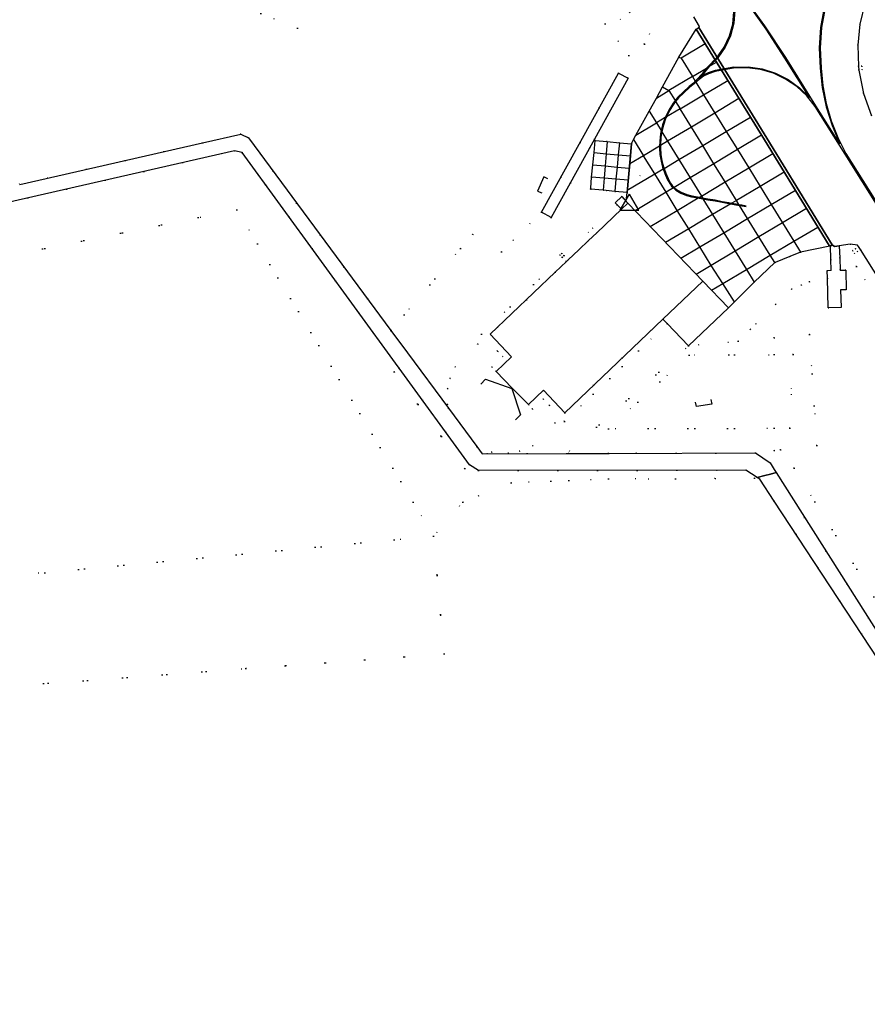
# Model space of a CAD drawing. Header units: metres. Extents: x 174791 to 179073, y 406431 to 409043.
# Tile 257 of 314: x 177377 to 177515, y 408025 to 408185. Entities that reach past the tile are written whole.
import ezdxf

# ---------------------------------------------------------------- set-up
doc = ezdxf.new("R2010")
doc.units = ezdxf.units.M
doc.linetypes.add('DOT', pattern=[6.35, 0, -6.35])
doc.layers.get('0').update_dxf_attribs({"color": 254})
for name, color, linetype in [('meetpunt_NAP-meting', 254, 'Continuous'), ('panden', 254, 'Continuous'), ('scheiding_grondkering', 254, 'Continuous'), ('scheiding_hek', 254, 'Continuous'), ('scheiding_muur', 254, 'Continuous'), ('terreindeelbegroeid', 254, 'DOT'), ('terreindeelonbegroeid', 254, 'DOT'), ('waterdeel', 254, 'Continuous'), ('wegdeel_opstelplaats', 254, 'Continuous'), ('wegdeel_platform_vliegverkeer', 254, 'Continuous'), ('wegdeel_rolbaan', 254, 'Continuous'), ('wegdeel_voetpad', 254, 'Continuous'), ('weginrichtingselement_markering_vliegtuigverharding', 254, 'Continuous'), ('weginrichtingselement_voeg_vliegtuigverharding', 254, 'Continuous')]:
    doc.layers.add(name, color=color, linetype=linetype)
doc.styles.add('MONOTXT', font='monotxt', dxfattribs={"height": 0.2})

# ---------------------------------------------------------------- blocks, each defined once
blk = doc.blocks.new('092')
at = {"color": 0, "linetype": 'Continuous'}
for p, q in [((-1.5, -0.862), (0, 1.732)), ((1.5, -0.862), (0, 1.732)), ((-1.5, -0.862), (1.5, -0.862))]:
    blk.add_line(p, q, dxfattribs=at)
at = {"color": 0, "linetype": 'Continuous', "style": 'MONOTXT', "width": 0.76}
blk.add_attdef('TAG00', (2, 3), '', height=2.5, dxfattribs=at)

msp = doc.modelspace()

# ---------------------------------------------------------------- linework, layer by layer
at = {"layer": 'panden'}
msp.add_polyline3d([(177464.368, 408143.874, 0), (177466.188, 408145.608, 0), (177466.48, 408145.887, 0), (177468.205, 408147.53, 0), (177469.777, 408149.028, 0), (177471.123, 408150.31, 0), (177475.148, 408154.144, 0), (177476.17, 408155.118, 0), (177477.566, 408153.666, 0), (177487.062, 408143.789, 0), (177488.371, 408142.428, 0), (177481.887, 408136.25, 0), (177465.926, 408121.045, 0), (177462.46, 408124.683, 0), (177460.003, 408122.349, 0), (177457.371, 408125.052, 0), (177454.739, 408127.756, 0), (177457.249, 408130.153, 0), (177453.783, 408133.791, 0)], close=True, dxfattribs=at)
at = {"layer": 'scheiding_grondkering'}
msp.add_polyline3d([(177452.253, 408125.707, 0), (177453.041, 408126.513, 0), (177457.33, 408125, 0), (177458.716, 408120.683, 0), (177457.926, 408119.876, 0)], dxfattribs=at)
at = {"layer": 'scheiding_hek'}
for p, q in [((177499.382, 408111.053), (177498.458, 408110.82)), ((177500.325, 408111.291), (177499.382, 408111.053)), ((177498.458, 408110.82), (177497.229, 408110.511))]:
    msp.add_line(p, q, dxfattribs=at)
at = {"layer": 'scheiding_muur'}
for points in [[(177463.178, 408159.083, 0), (177462.491, 408159.403, 0), (177461.468, 408157.073, 0), (177462.186, 408156.791, 0)], [(177489.669, 408123.211, 0), (177489.825, 408122.443, 0), (177487.351, 408122.041, 0), (177487.209, 408122.772, 0)]]:
    msp.add_polyline3d(points, dxfattribs=at)
at = {"layer": 'terreindeelbegroeid'}
for points in [[(177400.548, 408192.269, 0), (177422.46, 408183.603, 0), (177446.865, 408201.794, 0), (177451.893, 408203.202, 0), (177466.836, 408191.834, 0), (177476.351, 408179.155, 0), (177474.642, 408176.296, 0), (177462.131, 408153.678, 0), (177455.639, 408147.229, 0), (177450.914, 408150.078, 0), (177448.949, 408147.759, 0), (177439.787, 408136.942, 0), (177437.647, 408134.416, 0), (177414.443, 408165.752, 0), (177413.214, 408166.364, 0), (177406.96, 408164.954, 0), (177377.238, 408158.173, 0), (177374.18, 408172.277, 0), (177372.573, 408172.009, 0), (177370.438, 408190.213, 0), (177378.671, 408218, 0), (177393.982, 408221.424, 0)], [(177478.879, 408180.994, 0), (177476.455, 408186.172, 0), (177474.989, 408185, 0), (177473.529, 408186.849, 0), (177470.071, 408191.886, 0), (177461.603, 408198.624, 0), (177452.167, 408206.134, 0), (177445.605, 408204.297, 0), (177437.388, 408207.371, 0), (177437.4, 408207.406, 0), (177438.53, 408210.496, 0), (177442.21, 408212.052, 0), (177445.038, 408213.249, 0), (177456.858, 408208.672, 0), (177458.66, 408207.834, 0), (177462.153, 408205.941, 0), (177464.626, 408204.348, 0), (177467.099, 408202.755, 0), (177471.78, 408199.103, 0), (177475.854, 408195.772, 0), (177477.684, 408193.934, 0), (177481.026, 408190.245, 0), (177482.474, 408188.474, 0)], [(177470.858, 408165.334, 0), (177470.685, 408163.347, 0), (177470.495, 408161.353, 0), (177470.287, 408159.367, 0), (177470.138, 408157.579, 0), (177470.126, 408157.427, 0), (177472.143, 408157.23, 0), (177472.63, 408157.183, 0), (177474.065, 408157.043, 0), (177476.054, 408156.849, 0), (177475.91, 408155.387, 0), (177475.509, 408155.802, 0), (177475.177, 408156.232, 0), (177474.099, 408155.196, 0), (177474.441, 408154.853, 0), (177465.78, 408146.601, 0), (177465.418, 408146.97, 0), (177465.119, 408146.696, 0), (177465.487, 408146.322, 0), (177452.369, 408133.825, 0), (177454.998, 408131.066, 0), (177451.712, 408132.225, 0), (177448.076, 408128.508, 0), (177447.257, 408126.63, 0), (177446.845, 408124.965, 0), (177446.82, 408122.392, 0), (177446.997, 408121.791, 0), (177440.345, 408130.773, 0), (177437.647, 408134.416, 0), (177439.787, 408136.942, 0), (177448.949, 408147.759, 0), (177450.914, 408150.078, 0), (177455.639, 408147.229, 0), (177462.131, 408153.678, 0), (177463.72, 408152.776, 0), (177470.737, 408165.509, 0), (177470.771, 408165.491, 0)], [(177444.584, 408100.962, 0), (177374.921, 408094.408, 0), (177294.181, 408086.714, 0), (177273.067, 408120.234, 0), (177271.96, 408125.731, 0), (177285.366, 408128.431, 0), (177343.396, 408140.117, 0), (177412.586, 408154.049, 0)], [(177508.658, 408142.942, 0), (177505.746, 408142.343, 0), (177504.41, 408141.804, 0), (177502.839, 408141.172, 0), (177500.239, 408138.674, 0), (177497.014, 408135.504, 0), (177496.107, 408134.587, 0), (177494.154, 408132.668, 0), (177486.035, 408131.895, 0), (177492.552, 408138.103, 0), (177493.484, 408139.045, 0), (177496.755, 408142.26, 0), (177500.073, 408145.448, 0), (177500.148, 408145.478, 0), (177502.542, 408146.442, 0), (177504.296, 408147.149, 0), (177509.04, 408148.126, 0), (177509.151, 408148.193, 0), (177509.221, 408145.971, 0), (177509.278, 408144.198, 0), (177508.627, 408144.163, 0)], [(177513.705, 408148.051, 0), (177513.205, 408147.722, 0), (177512.715, 408147.399, 0), (177513.035, 408146.915, 0), (177513.524, 408147.238, 0), (177514.014, 408147.561, 0), (177539.543, 408107.067, 0), (177539.05, 408106.76, 0), (177539.36, 408106.269, 0), (177539.85, 408106.579, 0), (177541.69, 408103.662, 0), (177539.936, 408102.693, 0), (177537.851, 408106, 0), (177525.086, 408126.247, 0), (177513.366, 408144.84, 0), (177511.642, 408144.146, 0), (177511.641, 408144.234, 0), (177510.727, 408144.207, 0), (177510.654, 408146.177, 0), (177510.579, 408148.186, 0), (177512.346, 408148.44, 0), (177513.539, 408148.314, 0)], [(177486.035, 408131.895, 0), (177466.245, 408114.407, 0), (177452.494, 408114.368, 0), (177451.623, 408115.544, 0), (177454.027, 408114.611, 0), (177456.745, 408114.455, 0), (177458.573, 408114.809, 0), (177460.716, 408115.655, 0), (177464.337, 408119.357, 0), (177463.412, 408122.235, 0), (177465.892, 408119.631, 0), (177482.577, 408135.526, 0)], [(177503.056, 408130.501, 0), (177500, 408130.483, 0), (177486.177, 408130.402, 0), (177473.02, 408118.426, 0), (177473.031, 408114.426, 0), (177466.245, 408114.407, 0), (177486.035, 408131.895, 0), (177494.154, 408132.668, 0), (177500, 408133.224, 0), (177505.758, 408133.772, 0)], [(177496.923, 408114.493, 0), (177473.031, 408114.426, 0), (177473.02, 408118.426, 0), (177500, 408118.502, 0), (177502.539, 408118.509, 0), (177503.056, 408130.501, 0), (177505.758, 408133.772, 0), (177506.912, 408115.722, 0), (177501.027, 408114.998, 0), (177500, 408114.872, 0)], [(177454.998, 408131.066, 0), (177455.838, 408130.184, 0), (177454.049, 408128.48, 0), (177454.739, 408127.756, 0), (177457.371, 408125.052, 0), (177460.003, 408122.349, 0), (177460.693, 408121.625, 0), (177462.423, 408123.273, 0), (177463.412, 408122.235, 0), (177464.337, 408119.357, 0), (177460.716, 408115.655, 0), (177458.573, 408114.809, 0), (177456.745, 408114.455, 0), (177454.027, 408114.611, 0), (177451.623, 408115.544, 0), (177446.997, 408121.791, 0), (177446.82, 408122.392, 0), (177446.845, 408124.965, 0), (177447.257, 408126.63, 0), (177448.076, 408128.508, 0), (177451.712, 408132.225, 0)], [(177473.02, 408118.426, 0), (177486.177, 408130.402, 0), (177500, 408130.483, 0), (177503.056, 408130.501, 0), (177502.539, 408118.509, 0), (177500, 408118.502, 0)], [(177450.446, 408112.537, 0), (177449.637, 408111.949, 0), (177438.179, 408127.697, 0), (177438.987, 408128.286, 0)], [(177303.929, 408071.237, 0), (177294.181, 408086.714, 0), (177374.921, 408094.408, 0), (177444.584, 408100.962, 0), (177446.277, 408081.801, 0), (177414.017, 408079.407, 0)]]:
    msp.add_polyline3d(points, close=True, dxfattribs=at)
for points in [[(177446.865, 408201.794, 0), (177422.46, 408183.603, 0), (177400.548, 408192.269, 0)], [(177476.455, 408186.172, 0), (177478.879, 408180.994, 0), (177476.21, 408175.44, 0), (177474.642, 408176.296, 0), (177476.351, 408179.155, 0), (177466.836, 408191.834, 0)], [(177486.92, 408185.455, 0), (177487.848, 408183.858, 0), (177487.73, 408183.716, 0), (177487.279, 408183.441, 0), (177484.494, 408178.882, 0), (177481.832, 408174.07, 0), (177480.842, 408172.222, 0), (177479.665, 408170.097, 0), (177477.496, 408166.167, 0), (177477.082, 408165.48, 0), (177476.816, 408164.962, 0), (177476.809, 408164.888, 0), (177476.796, 408164.755, 0), (177474.801, 408164.949, 0), (177472.823, 408165.136, 0), (177470.858, 408165.334, 0), (177470.771, 408165.491, 0), (177470.737, 408165.509, 0), (177476.21, 408175.44, 0), (177478.879, 408180.994, 0), (177482.474, 408188.474, 0)], [(177515.843, 408169.334, 0), (177514.514, 408172.979, 0), (177513.752, 408176.783, 0), (177514.328, 408176.847, 0), (177514.264, 408177.423, 0), (177513.688, 408177.356, 0), (177513.576, 408180.8, 0), (177513.929, 408184.228, 0), (177514.738, 408187.578, 0)], [(177353.407, 408150.223, 0), (177412.182, 408163.658, 0), (177413.459, 408163.371, 0), (177438.399, 408129.094, 0), (177438.987, 408128.286, 0), (177438.179, 408127.697, 0), (177449.637, 408111.949, 0), (177450.446, 408112.537, 0), (177451.907, 408111.618, 0), (177495.369, 408111.69, 0), (177497.229, 408110.511, 0), (177496.805, 408110.404, 0), (177483.926, 408110.288, 0), (177473.031, 408110.274, 0), (177457.204, 408109.632, 0), (177451.906, 408107.524, 0), (177449.329, 408106.499, 0), (177444.584, 408100.962, 0), (177412.586, 408154.049, 0), (177343.396, 408140.117, 0)], [(177519.619, 408085.593, 0), (177503.229, 408112.022, 0), (177500.325, 408111.291, 0), (177500, 408111.803, 0), (177499.318, 408112.877, 0), (177496.923, 408114.493, 0), (177500, 408114.872, 0), (177501.027, 408114.998, 0), (177506.912, 408115.722, 0), (177505.758, 408133.772, 0), (177500, 408133.224, 0), (177494.154, 408132.668, 0), (177496.107, 408134.587, 0), (177497.014, 408135.504, 0), (177500.239, 408138.674, 0), (177502.839, 408141.172, 0), (177504.41, 408141.804, 0), (177505.746, 408142.343, 0), (177508.658, 408142.942, 0), (177508.778, 408138.097, 0), (177510.862, 408138.132, 0), (177510.8, 408141.003, 0), (177511.691, 408141.022, 0), (177511.642, 408144.146, 0), (177513.366, 408144.84, 0), (177525.086, 408126.247, 0)], [(177522.233, 408076.793, 0), (177500.325, 408111.291, 0), (177503.229, 408112.022, 0), (177519.619, 408085.593, 0)], [(177303.929, 408071.237, 0), (177414.017, 408079.407, 0), (177446.277, 408081.801, 0), (177444.584, 408100.962, 0), (177449.329, 408106.499, 0), (177451.906, 408107.524, 0), (177457.204, 408109.632, 0), (177473.031, 408110.274, 0), (177483.926, 408110.288, 0), (177496.805, 408110.404, 0), (177497.229, 408110.511, 0), (177497.634, 408110.254, 0), (177500, 408106.655, 0), (177520.81, 408074.994, 0)]]:
    msp.add_polyline3d(points, dxfattribs=at)
at = {"layer": 'terreindeelonbegroeid'}
for points in [[(177513.752, 408176.783, 0), (177513.688, 408177.356, 0), (177514.264, 408177.423, 0), (177514.328, 408176.847, 0)], [(177475.148, 408154.144, 0), (177471.123, 408150.31, 0), (177469.777, 408149.028, 0), (177468.205, 408147.53, 0), (177466.48, 408145.887, 0), (177465.78, 408146.601, 0), (177474.441, 408154.853, 0)], [(177514.014, 408147.561, 0), (177513.524, 408147.238, 0), (177513.205, 408147.722, 0), (177513.705, 408148.051, 0)], [(177466.188, 408145.608, 0), (177464.368, 408143.874, 0), (177453.783, 408133.791, 0), (177457.249, 408130.153, 0), (177454.739, 408127.756, 0), (177454.049, 408128.48, 0), (177455.838, 408130.184, 0), (177454.998, 408131.066, 0), (177452.369, 408133.825, 0), (177465.487, 408146.322, 0)], [(177465.78, 408146.601, 0), (177466.48, 408145.887, 0), (177466.188, 408145.608, 0), (177465.487, 408146.322, 0), (177465.119, 408146.696, 0), (177465.418, 408146.97, 0)], [(177513.524, 408147.238, 0), (177513.035, 408146.915, 0), (177512.715, 408147.399, 0), (177513.205, 408147.722, 0)], [(177482.577, 408135.526, 0), (177465.892, 408119.631, 0), (177463.412, 408122.235, 0), (177462.423, 408123.273, 0), (177460.693, 408121.625, 0), (177460.003, 408122.349, 0), (177462.46, 408124.683, 0), (177465.926, 408121.045, 0), (177481.887, 408136.25, 0)]]:
    msp.add_polyline3d(points, close=True, dxfattribs=at)
at = {"layer": 'waterdeel'}
msp.add_polyline3d([(177377.238, 408158.173, 0), (177406.96, 408164.954, 0), (177413.214, 408166.364, 0), (177414.443, 408165.752, 0), (177437.647, 408134.416, 0), (177440.345, 408130.773, 0), (177446.997, 408121.791, 0), (177451.623, 408115.544, 0), (177452.494, 408114.368, 0), (177466.245, 408114.407, 0), (177473.031, 408114.426, 0), (177496.923, 408114.493, 0), (177499.318, 408112.877, 0), (177500, 408111.803, 0), (177500.325, 408111.291, 0), (177499.382, 408111.053, 0), (177498.458, 408110.82, 0), (177497.229, 408110.511, 0), (177495.369, 408111.69, 0), (177451.907, 408111.618, 0), (177450.446, 408112.537, 0), (177438.987, 408128.286, 0), (177438.399, 408129.094, 0), (177413.459, 408163.371, 0), (177412.182, 408163.658, 0), (177353.407, 408150.223, 0)], dxfattribs=at)
msp.add_polyline3d([(177553.998, 408025.073, 0), (177553.223, 408024.807, 0), (177552.463, 408025.113, 0), (177520.81, 408074.994, 0), (177500, 408106.655, 0), (177497.634, 408110.254, 0), (177497.229, 408110.511, 0), (177498.458, 408110.82, 0), (177499.382, 408111.053, 0), (177500.325, 408111.291, 0), (177522.233, 408076.793, 0), (177554.36, 408026.38, 0), (177554.387, 408025.669, 0)], close=True, dxfattribs=at)
at = {"layer": 'wegdeel_opstelplaats'}
for points in [[(177476.796, 408164.755, 0), (177476.054, 408156.849, 0), (177474.065, 408157.043, 0), (177472.63, 408157.183, 0), (177472.143, 408157.23, 0), (177470.126, 408157.427, 0), (177470.138, 408157.579, 0), (177470.287, 408159.367, 0), (177470.495, 408161.353, 0), (177470.685, 408163.347, 0), (177470.858, 408165.334, 0), (177472.823, 408165.136, 0), (177474.801, 408164.949, 0)], [(177475.91, 408155.387, 0), (177476.17, 408155.118, 0), (177475.148, 408154.144, 0), (177474.441, 408154.853, 0), (177474.099, 408155.196, 0), (177475.177, 408156.232, 0), (177475.509, 408155.802, 0)], [(177510.579, 408148.186, 0), (177510.654, 408146.177, 0), (177510.727, 408144.207, 0), (177511.641, 408144.234, 0), (177511.642, 408144.146, 0), (177511.691, 408141.022, 0), (177510.8, 408141.003, 0), (177510.862, 408138.132, 0), (177508.778, 408138.097, 0), (177508.658, 408142.942, 0), (177508.627, 408144.163, 0), (177509.278, 408144.198, 0), (177509.221, 408145.971, 0), (177509.151, 408148.193, 0), (177509.445, 408148.369, 0), (177509.775, 408148.071, 0)], [(177492.552, 408138.103, 0), (177486.035, 408131.895, 0), (177482.577, 408135.526, 0), (177481.887, 408136.25, 0), (177488.371, 408142.428, 0)]]:
    msp.add_polyline3d(points, close=True, dxfattribs=at)
at = {"layer": 'wegdeel_platform_vliegverkeer'}
for points in [[(177508.942, 408148.256, 0), (177508.96, 408148.226, 0), (177509.04, 408148.126, 0), (177504.296, 408147.149, 0), (177502.542, 408146.442, 0), (177500.148, 408145.478, 0), (177500.073, 408145.448, 0), (177496.755, 408142.26, 0), (177493.484, 408139.045, 0), (177492.552, 408138.103, 0), (177488.371, 408142.428, 0), (177487.062, 408143.789, 0), (177477.566, 408153.666, 0), (177476.17, 408155.118, 0), (177475.91, 408155.387, 0), (177476.054, 408156.849, 0), (177476.796, 408164.755, 0), (177476.809, 408164.888, 0), (177476.816, 408164.962, 0), (177477.082, 408165.48, 0), (177477.496, 408166.167, 0), (177479.665, 408170.097, 0), (177480.842, 408172.222, 0), (177481.832, 408174.07, 0), (177484.494, 408178.882, 0), (177487.279, 408183.441, 0), (177498.392, 408165.427, 0)], [(177509.445, 408148.369, 0), (177509.151, 408148.193, 0), (177509.04, 408148.126, 0), (177508.96, 408148.226, 0), (177508.942, 408148.256, 0), (177498.392, 408165.427, 0), (177487.279, 408183.441, 0), (177487.73, 408183.716, 0), (177498.803, 408165.708, 0)]]:
    msp.add_polyline3d(points, close=True, dxfattribs=at)
at = {"layer": 'wegdeel_rolbaan'}
for points in [[(177514.738, 408187.578, 0), (177513.929, 408184.228, 0), (177513.576, 408180.8, 0), (177513.688, 408177.356, 0), (177513.752, 408176.783, 0), (177514.514, 408172.979, 0), (177515.843, 408169.334, 0)], [(177539.543, 408107.067, 0), (177514.014, 408147.561, 0), (177513.705, 408148.051, 0), (177513.539, 408148.314, 0), (177512.346, 408148.44, 0), (177510.579, 408148.186, 0), (177509.775, 408148.071, 0), (177509.445, 408148.369, 0), (177498.803, 408165.708, 0), (177487.73, 408183.716, 0), (177487.848, 408183.858, 0), (177486.92, 408185.455, 0)]]:
    msp.add_polyline3d(points, dxfattribs=at)
at = {"layer": 'wegdeel_voetpad'}
msp.add_polyline3d([(177476.21, 408175.44, 0), (177470.737, 408165.509, 0), (177463.72, 408152.776, 0), (177462.131, 408153.678, 0), (177474.642, 408176.296, 0)], close=True, dxfattribs=at)
at = {"layer": 'weginrichtingselement_markering_vliegtuigverharding'}
for points in [[(177491.955, 408192.409, 0), (177492.849, 408190.53, 0), (177493.401, 408188.525, 0), (177493.596, 408186.453, 0), (177493.426, 408184.38, 0), (177492.897, 408182.368, 0), (177492.025, 408180.479, 0), (177490.838, 408178.771, 0)], [(177493.443, 408177.242, 0), (177495.739, 408177.285, 0), (177498.012, 408176.96, 0), (177500.203, 408176.276, 0), (177502.258, 408175.251, 0), (177504.122, 408173.91, 0), (177505.747, 408172.288, 0), (177501.734, 408178.714, 0), (177498.676, 408183.421, 0), (177495.414, 408187.989, 0), (177491.955, 408192.409, 0)], [(177510.656, 408164.793, 0), (177506.763, 408170.944, 0), (177501.862, 408178.794, 0), (177498.492, 408183.955, 0), (177494.878, 408188.949, 0)], [(177508.123, 408186.948, 0), (177507.532, 408183.694, 0), (177507.313, 408180.395, 0), (177507.466, 408177.091, 0), (177507.794, 408173.912, 0), (177508.44, 408170.781, 0), (177509.397, 408167.731, 0), (177510.656, 408164.793, 0)], [(177508.268, 408186.911, 0), (177507.681, 408183.673, 0), (177507.463, 408180.39, 0), (177507.616, 408177.103, 0), (177507.903, 408174.195, 0), (177508.458, 408171.326, 0), (177509.275, 408168.52, 0), (177510.348, 408165.802, 0), (177511.667, 408163.194, 0), (177522.969, 408145.191, 0), (177534.084, 408127.483, 0), (177544.955, 408110.158, 0), (177555.99, 408092.576, 0), (177566.954, 408075.145, 0), (177577.595, 408058.226, 0), (177582.653, 408050.215, 0)], [(177490.716, 408178.86, 0), (177490.724, 408178.869, 0), (177491.869, 408180.508, 0), (177492.719, 408182.317, 0), (177493.25, 408184.245, 0), (177493.445, 408186.234, 0)], [(177490.724, 408178.869, 0), (177490.716, 408178.86, 0), (177489.027, 408177.148, 0), (177488.992, 408177.105, 0), (177488.204, 408176.123, 0), (177487.452, 408175.306, 0), (177487.141, 408174.968, 0), (177486.849, 408174.65, 0), (177486.172, 408174.081, 0), (177485.2, 408173.18, 0), (177484.306, 408172.352, 0), (177483.868, 408171.805, 0), (177483.535, 408171.388, 0), (177482.834, 408170.277, 0), (177482.246, 408169.052, 0), (177482.24, 408169.033, 0), (177481.833, 408167.872, 0), (177481.592, 408166.919, 0), (177481.547, 408166.742, 0), (177481.422, 408165.888, 0), (177481.348, 408164.417, 0), (177481.33, 408164.054, 0), (177481.405, 408163.018, 0), (177481.589, 408161.966, 0), (177481.837, 408160.977, 0), (177481.939, 408160.694, 0), (177482.213, 408159.934, 0), (177482.602, 408159.042, 0), (177483.004, 408158.321, 0), (177483.273, 408157.875, 0), (177483.583, 408157.606, 0), (177483.994, 408157.251, 0), (177484.787, 408156.777, 0), (177485.746, 408156.37, 0), (177486.55, 408156.156, 0), (177487.644, 408155.968, 0), (177487.79, 408155.942, 0), (177488.405, 408155.833, 0), (177489.193, 408155.692, 0), (177490.362, 408155.497, 0), (177491.525, 408155.269, 0), (177492.6, 408155.082, 0), (177492.917, 408155.024, 0), (177493.76, 408154.871, 0), (177494.348, 408154.76, 0), (177494.707, 408154.693, 0), (177495.408, 408154.56, 0)], [(177490.838, 408178.771, 0), (177489.489, 408177.403, 0), (177489.137, 408177.046, 0), (177488.318, 408176.025, 0), (177487.66, 408175.311, 0)], [(177493.373, 408177.084, 0), (177490.414, 408176.552, 0), (177489.315, 408176.174, 0), (177488.494, 408175.797, 0), (177487.253, 408174.786, 0), (177486.953, 408174.541, 0), (177486.949, 408174.537, 0)], [(177493.443, 408177.242, 0), (177490.375, 408176.697, 0), (177489.259, 408176.314, 0), (177488.414, 408175.926, 0), (177487.66, 408175.311, 0)], [(177582.526, 408050.136, 0), (177577.469, 408058.146, 0), (177566.828, 408075.065, 0), (177555.862, 408092.496, 0), (177544.827, 408110.078, 0), (177533.956, 408127.403, 0), (177522.841, 408145.111, 0), (177511.54, 408163.116, 0), (177506.637, 408170.863, 0), (177505.279, 408172.591, 0), (177503.67, 408174.087, 0), (177501.849, 408175.317, 0), (177499.859, 408176.25, 0), (177497.749, 408176.864, 0), (177495.57, 408177.144, 0), (177493.373, 408177.084, 0)], [(177486.953, 408174.541, 0), (177486.949, 408174.537, 0), (177486.271, 408173.968, 0), (177485.302, 408173.07, 0), (177484.416, 408172.249, 0), (177483.952, 408171.669, 0), (177483.657, 408171.301, 0), (177482.966, 408170.205, 0), (177482.469, 408169.17, 0), (177482.385, 408168.995, 0), (177481.977, 408167.829, 0), (177481.701, 408166.74, 0), (177481.695, 408166.713, 0), (177481.571, 408165.873, 0), (177481.503, 408164.51, 0), (177481.48, 408164.056, 0), (177481.554, 408163.037, 0), (177481.735, 408161.998, 0), (177481.981, 408161.021, 0), (177482.07, 408160.772, 0), (177482.353, 408159.99, 0), (177482.737, 408159.109, 0), (177483.134, 408158.396, 0), (177483.389, 408157.973, 0), (177483.719, 408157.687, 0), (177484.082, 408157.373, 0), (177484.855, 408156.911, 0), (177485.795, 408156.513, 0), (177486.582, 408156.303, 0), (177487.816, 408156.09, 0), (177487.842, 408156.085, 0), (177488.3, 408156.004, 0), (177489.219, 408155.84, 0), (177490.389, 408155.645, 0), (177491.552, 408155.417, 0), (177492.626, 408155.23, 0), (177493.113, 408155.141, 0), (177493.787, 408155.018, 0), (177494.242, 408154.933, 0), (177494.734, 408154.841, 0), (177495.436, 408154.707, 0)]]:
    msp.add_polyline3d(points, dxfattribs=at)
at = {"layer": 'weginrichtingselement_voeg_vliegtuigverharding'}
for p, q in [((177484.494, 408178.882), (177484.836, 408178.723)), ((177481.832, 408174.07), (177482.849, 408173.457)), ((177480.842, 408172.222), (177482.849, 408173.457)), ((177479.665, 408170.097), (177480.818, 408168.183)), ((177477.496, 408166.167), (177480.818, 408168.183)), ((177477.082, 408165.48), (177478.731, 408162.843)), ((177478.151, 408159.595), (177478.163, 408159.602)), ((177489.804, 408140.946), (177491.633, 408142.082))]:
    msp.add_line(p, q, dxfattribs=at)
for points in [[(177488.748, 408181.059, 0), (177484.836, 408178.723, 0), (177486.678, 408175.719, 0), (177482.849, 408173.457, 0), (177483.868, 408171.805, 0), (177483.952, 408171.669, 0), (177484.678, 408170.491, 0), (177482.469, 408169.17, 0), (177482.24, 408169.033, 0), (177480.818, 408168.183, 0), (177481.592, 408166.919, 0), (177481.701, 408166.74, 0), (177482.645, 408165.198, 0), (177481.503, 408164.51, 0), (177481.348, 408164.417, 0), (177478.731, 408162.843, 0), (177476.49, 408161.51, 0)], [(177486.678, 408175.719, 0), (177488.992, 408177.105, 0), (177489.489, 408177.403, 0), (177490.595, 408178.065, 0)], [(177486.678, 408175.719, 0), (177487.141, 408174.968, 0), (177487.253, 408174.786, 0), (177488.502, 408172.76, 0), (177490.337, 408169.785, 0), (177492.186, 408166.787, 0), (177494.011, 408163.827, 0), (177495.844, 408160.855, 0), (177497.693, 408157.856, 0), (177499.519, 408154.896, 0), (177501.351, 408151.924, 0), (177503.202, 408148.922, 0), (177504.296, 408147.149, 0)], [(177484.678, 408170.491, 0), (177488.502, 408172.76, 0), (177492.43, 408175.091, 0)], [(177494.26, 408172.125, 0), (177490.337, 408169.785, 0), (177486.514, 408167.505, 0), (177482.645, 408165.198, 0)], [(177500.073, 408145.448, 0), (177499.341, 408146.639, 0), (177497.503, 408149.629, 0), (177495.669, 408152.611, 0), (177494.348, 408154.76, 0), (177494.242, 408154.933, 0), (177493.847, 408155.576, 0), (177492.007, 408158.568, 0), (177490.18, 408161.541, 0), (177488.355, 408164.509, 0), (177486.514, 408167.505, 0), (177484.678, 408170.491, 0)], [(177476.089, 408157.215, 0), (177480.555, 408159.87, 0), (177481.939, 408160.694, 0), (177482.07, 408160.772, 0), (177484.484, 408162.207, 0), (177488.355, 408164.509, 0), (177492.186, 408166.787, 0), (177496.113, 408169.122, 0)], [(177497.935, 408166.168, 0), (177494.011, 408163.827, 0), (177490.18, 408161.541, 0), (177486.313, 408159.234, 0), (177483.719, 408157.687, 0), (177483.583, 408157.606, 0), (177482.405, 408156.903, 0), (177477.352, 408153.889, 0)], [(177472.823, 408165.136, 0), (177472.654, 408163.172, 0), (177472.482, 408161.177, 0), (177472.311, 408159.188, 0), (177472.143, 408157.23, 0)], [(177474.801, 408164.948, 0), (177474.62, 408162.997, 0), (177474.434, 408161.006, 0), (177474.249, 408159.018, 0), (177474.065, 408157.043, 0)], [(177476.796, 408164.755, 0), (177476.613, 408162.82, 0), (177476.49, 408161.51, 0), (177476.241, 408158.842, 0), (177476.089, 408157.215, 0), (177476.054, 408156.849, 0)], [(177482.645, 408165.198, 0), (177484.484, 408162.207, 0), (177486.313, 408159.234, 0), (177488.14, 408156.264, 0), (177488.3, 408156.004, 0), (177488.405, 408155.833, 0), (177489.976, 408153.28, 0), (177491.8, 408150.315, 0), (177493.639, 408147.324, 0), (177495.469, 408144.35, 0), (177496.755, 408142.26, 0)], [(177470.685, 408163.347, 0), (177472.654, 408163.172, 0), (177474.62, 408162.997, 0), (177476.613, 408162.82, 0), (177476.616, 408162.82, 0)], [(177493.541, 408139.101, 0), (177491.633, 408142.082, 0), (177489.76, 408145.01, 0), (177487.914, 408148.009, 0), (177486.078, 408150.968, 0), (177484.213, 408153.922, 0), (177482.405, 408156.903, 0), (177480.555, 408159.87, 0), (177478.731, 408162.843, 0)], [(177479.831, 408151.31, 0), (177484.213, 408153.922, 0), (177487.644, 408155.968, 0), (177487.842, 408156.085, 0), (177488.14, 408156.264, 0), (177492.007, 408158.568, 0), (177495.844, 408160.855, 0), (177499.765, 408163.193, 0)], [(177470.495, 408161.353, 0), (177472.482, 408161.177, 0), (177474.434, 408161.006, 0), (177476.415, 408160.831, 0)], [(177476.241, 408158.842, 0), (177474.249, 408159.018, 0), (177472.311, 408159.188, 0), (177470.287, 408159.367, 0)], [(177501.615, 408160.182, 0), (177497.693, 408157.856, 0), (177493.847, 408155.576, 0), (177493.113, 408155.141, 0), (177492.917, 408155.024, 0), (177489.976, 408153.28, 0), (177486.078, 408150.968, 0), (177482.308, 408148.733, 0)], [(177484.789, 408146.154, 0), (177487.914, 408148.009, 0), (177491.8, 408150.315, 0), (177495.669, 408152.611, 0), (177499.519, 408154.896, 0), (177503.435, 408157.22, 0)], [(177505.257, 408154.253, 0), (177501.351, 408151.924, 0), (177497.503, 408149.629, 0), (177493.639, 408147.324, 0), (177489.76, 408145.01, 0), (177487.299, 408143.543, 0)], [(177491.633, 408142.082, 0), (177495.469, 408144.35, 0), (177499.341, 408146.639, 0), (177503.202, 408148.922, 0), (177507.113, 408151.234, 0)]]:
    msp.add_polyline3d(points, dxfattribs=at)

# ---------------------------------------------------------------- block references
at = {"layer": 'meetpunt_NAP-meting'}
msp.add_blockref('092', (177476.444, 408154.833), dxfattribs=at)

doc.saveas('drawing.dxf')
